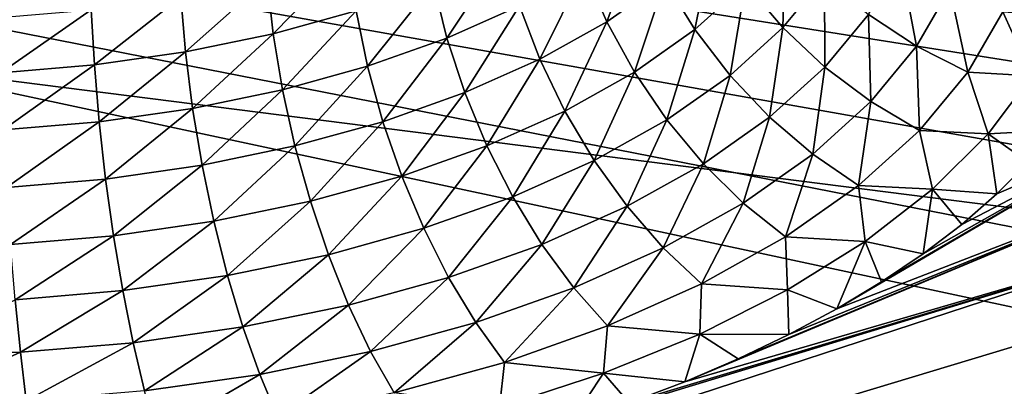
# Model space of a CAD drawing. Header units: metres. Extents: x -109 to 109, y -78 to 121.
# Tile 994 of 1056: x 51.68 to 58.83, y -11.28 to -8.62. Entities that reach past the tile are written whole.
import ezdxf

# ---------------------------------------------------------------- set-up
doc = ezdxf.new("R2010")
doc.units = ezdxf.units.M
doc.layers.add('solid_508554_SW0001', color=7, linetype='CONTINUOUS')

msp = doc.modelspace()

# ---------------------------------------------------------------- linework, layer by layer
at = {"layer": 'solid_508554_SW0001'}
for points in [[(58.722435, 1.861496, -28.054703), (59.783779, 2.689857, -28.444147), (81.14859, -11.530108, -20.201883)], [(57.815121, 1.205033, -27.748676), (58.722435, 1.861496, -28.054703), (81.14859, -11.530108, -20.201883)], [(56.940334, 0.613612, -27.475229), (57.815121, 1.205033, -27.748676), (81.14859, -11.530108, -20.201883)], [(55.729958, -0.142934, -27.129026), (56.940334, 0.613612, -27.475229), (81.14859, -11.530108, -20.201883)], [(55.071178, -0.526591, -26.955231), (55.729958, -0.142934, -27.129026), (81.14859, -11.530108, -20.201883)], [(53.52663, -1.3544, -26.585077), (55.071178, -0.526591, -26.955231), (81.14859, -11.530108, -20.201883)], [(53.110744, -1.560997, -26.493895), (53.52663, -1.3544, -26.585077), (81.14859, -11.530108, -20.201883)], [(51.244095, -2.409353, -26.125713), (53.110744, -1.560997, -26.493895), (81.14859, -11.530108, -20.201883)], [(51.088249, -2.474628, -26.097864), (51.244095, -2.409353, -26.125713), (81.14859, -11.530108, -20.201883)], [(49.041775, -3.246512, -25.776564), (51.088249, -2.474628, -26.097864), (81.14859, -11.530108, -20.201883)], [(47.672459, -3.692732, -25.598148), (49.041775, -3.246512, -25.776564), (81.14859, -11.530108, -20.201883)], [(47.181728, -3.838587, -25.541527), (47.672459, -3.692732, -25.598148), (81.14859, -11.530108, -20.201883)], [(26.709761, -3.814027, 19.593912), (64.215424, -9.070119, 10.490092), (64.738739, -8.46037, 11.54621)], [(26.709761, -3.814027, 19.593912), (63.818172, -9.703198, 9.393568), (64.215424, -9.070119, 10.490092)], [(26.709761, -3.814027, 19.593912), (63.55106, -10.35311, 8.267887), (63.818172, -9.703198, 9.393568)], [(26.709761, -3.814027, 19.593912), (63.416817, -11.013191, 7.124592), (63.55106, -10.35311, 8.267887)], [(26.709761, -3.814027, 19.593912), (63.416817, -11.676674, 5.975408), (63.416817, -11.013191, 7.124592)], [(26.709761, -3.814027, 19.593912), (43.110828, -18.533325, -5.900661), (63.416817, -11.676674, 5.975408)], [(46.275829, -4.088829, -25.446898), (47.181728, -3.838587, -25.541527), (81.14859, -11.530108, -20.201883)], [(45.302071, -4.330814, -25.359234), (46.275829, -4.088829, -25.446898), (81.14859, -11.530108, -20.201883)], [(44.865479, -4.430293, -25.324623), (45.302071, -4.330814, -25.359234), (81.14859, -11.530108, -20.201883)], [(44.865479, -4.430293, -25.324623), (81.14859, -11.530108, -20.201883), (43.45417, -4.713041, -25.232952)], [(81.14859, -11.530108, -20.201883), (43.466999, -12.188044, -21.341459), (43.45417, -4.713041, -25.232952)], [(81.136711, -7.353207, -19.047707), (43.359283, -8.012815, -20.190182), (80.913338, -12.784966, -15.662599)], [(55.945686, -8.634362, 2.195875), (55.782154, -8.254783, 2.127285), (56.190746, -7.966807, 2.626073)], [(56.367863, -8.336814, 2.711243), (55.945686, -8.634362, 2.195875), (56.190746, -7.966807, 2.626073)], [(80.913338, -12.784966, -15.662599), (43.359283, -8.012815, -20.190182), (43.351486, -13.440811, -16.798553)], [(56.586079, -8.691428, 2.757718), (56.367863, -8.336814, 2.711243), (56.720623, -8.017462, 3.264376)], [(56.952816, -8.359422, 3.332769), (56.586079, -8.691428, 2.757718), (56.720623, -8.017462, 3.264376)], [(57.224216, -8.676936, 3.365262), (56.952816, -8.359422, 3.332769), (57.242962, -8.009003, 3.939713)], [(57.527283, -8.310911, 3.999236), (57.224216, -8.676936, 3.365262), (57.242962, -8.009003, 3.939713)], [(54.78508, -8.753316, 1.263799), (54.687492, -8.355564, 1.17549), (55.200981, -8.126177, 1.5728)], [(55.311672, -8.518076, 1.671247), (54.78508, -8.753316, 1.263799), (55.200981, -8.126177, 1.5728)], [(53.523079, -8.721235, 0.542128), (53.479336, -8.32363, 0.417527), (54.072216, -8.159906, 0.701105)], [(54.125866, -8.554776, 0.830444), (53.523079, -8.721235, 0.542128), (54.072216, -8.159906, 0.701105)], [(58.196259, -8.811711, 4.018297), (57.847126, -8.580232, 4.025602), (58.076752, -8.181329, 4.716522)], [(58.437351, -8.392887, 4.743722), (58.196259, -8.811711, 4.018297), (58.076752, -8.181329, 4.716522)], [(55.459564, -8.906408, 1.724677), (55.311672, -8.518076, 1.671247), (55.782154, -8.254783, 2.127285)], [(55.945686, -8.634362, 2.195875), (55.459564, -8.906408, 1.724677), (55.782154, -8.254783, 2.127285)], [(52.886848, -8.852935, 0.314018), (52.853558, -8.453165, 0.193165), (53.479336, -8.32363, 0.417527)], [(53.523079, -8.721235, 0.542128), (52.886848, -8.852935, 0.314018), (53.479336, -8.32363, 0.417527)], [(54.209129, -8.95761, 0.909951), (54.125866, -8.554776, 0.830444), (54.687492, -8.355564, 1.17549)], [(54.78508, -8.753316, 1.263799), (54.209129, -8.95761, 0.909951), (54.687492, -8.355564, 1.17549)], [(56.147171, -9.00077, 2.221923), (55.945686, -8.634362, 2.195875), (56.367863, -8.336814, 2.711243)], [(56.586079, -8.691428, 2.757718), (56.147171, -9.00077, 2.221923), (56.367863, -8.336814, 2.711243)], [(56.841137, -9.023734, 2.764591), (56.586079, -8.691428, 2.757718), (56.952816, -8.359422, 3.332769)], [(57.224216, -8.676936, 3.365262), (56.841137, -9.023734, 2.764591), (56.952816, -8.359422, 3.332769)], [(57.529522, -8.963813, 3.36122), (57.224216, -8.676936, 3.365262), (57.527283, -8.310911, 3.999236)], [(57.847126, -8.580232, 4.025602), (57.529522, -8.963813, 3.36122), (57.527283, -8.310911, 3.999236)], [(58.437351, -8.392887, 4.743722), (58.567871, -9.000835, 3.977464), (58.196259, -8.811711, 4.018297)], [(58.437351, -8.392887, 4.743722), (58.821167, -8.560807, 4.739615), (58.567871, -9.000835, 3.977464)], [(52.225143, -8.948157, 0.149087), (52.202717, -8.546824, 0.030943), (52.853558, -8.453165, 0.193165)], [(52.886848, -8.852935, 0.314018), (52.225143, -8.948157, 0.149087), (52.853558, -8.453165, 0.193165)], [(51.546165, -9.005779, 0.049283), (51.534885, -8.6035, -0.067223), (52.202717, -8.546824, 0.030943)], [(52.225143, -8.948157, 0.149087), (51.546165, -9.005779, 0.049283), (52.202717, -8.546824, 0.030943)], [(53.590965, -9.128316, 0.614281), (53.523079, -8.721235, 0.542128), (54.125866, -8.554776, 0.830444)], [(54.209129, -8.95761, 0.909951), (53.590965, -9.128316, 0.614281), (54.125866, -8.554776, 0.830444)], [(54.915466, -9.149468, 1.303684), (54.78508, -8.753316, 1.263799), (55.311672, -8.518076, 1.671247)], [(55.459564, -8.906408, 1.724677), (54.915466, -9.149468, 1.303684), (55.311672, -8.518076, 1.671247)], [(57.862789, -9.214456, 3.320723), (57.529522, -8.963813, 3.36122), (57.847126, -8.580232, 4.025602)], [(58.196259, -8.811711, 4.018297), (57.862789, -9.214456, 3.320723), (57.847126, -8.580232, 4.025602)], [(58.567871, -9.000835, 3.977464), (58.821167, -8.560807, 4.739615), (59.03326, -9.026144, 4.107885)], [(58.821167, -8.560807, 4.739615), (59.260658, -8.589557, 4.864075), (59.03326, -9.026144, 4.107885)], [(55.641777, -9.2836, 1.732046), (55.459564, -8.906408, 1.724677), (55.945686, -8.634362, 2.195875)], [(56.147171, -9.00077, 2.221923), (55.641777, -9.2836, 1.732046), (55.945686, -8.634362, 2.195875)], [(52.938511, -9.263373, 0.380355), (52.886848, -8.852935, 0.314018), (53.523079, -8.721235, 0.542128)], [(53.590965, -9.128316, 0.614281), (52.938511, -9.263373, 0.380355), (53.523079, -8.721235, 0.542128)], [(56.382671, -9.34686, 2.204921), (56.147171, -9.00077, 2.221923), (56.586079, -8.691428, 2.757718)], [(56.841137, -9.023734, 2.764591), (56.382671, -9.34686, 2.204921), (56.586079, -8.691428, 2.757718)], [(57.128063, -9.32725, 2.73173), (56.841137, -9.023734, 2.764591), (57.224216, -8.676936, 3.365262)], [(57.529522, -8.963813, 3.36122), (57.128063, -9.32725, 2.73173), (57.224216, -8.676936, 3.365262)], [(54.320374, -9.360554, 0.938074), (54.209129, -8.95761, 0.909951), (54.78508, -8.753316, 1.263799)], [(54.915466, -9.149468, 1.303684), (54.320374, -9.360554, 0.938074), (54.78508, -8.753316, 1.263799)], [(52.259945, -9.361023, 0.211221), (52.225143, -8.948157, 0.149087), (52.886848, -8.852935, 0.314018)], [(52.938511, -9.263373, 0.380355), (52.259945, -9.361023, 0.211221), (52.886848, -8.852935, 0.314018)], [(58.196259, -8.811711, 4.018297), (58.21751, -9.423977, 3.24456), (57.862789, -9.214456, 3.320723)], [(58.196259, -8.811711, 4.018297), (58.567871, -9.000835, 3.977464), (58.21751, -9.423977, 3.24456)], [(55.076111, -9.536295, 1.294365), (54.915466, -9.149468, 1.303684), (55.459564, -8.906408, 1.724677)], [(55.641777, -9.2836, 1.732046), (55.076111, -9.536295, 1.294365), (55.459564, -8.906408, 1.724677)], [(51.563671, -9.420113, 0.108874), (51.546165, -9.005779, 0.049283), (52.225143, -8.948157, 0.149087)], [(52.259945, -9.361023, 0.211221), (51.563671, -9.420113, 0.108874), (52.225143, -8.948157, 0.149087)], [(53.681667, -9.536932, 0.632578), (53.590965, -9.128316, 0.614281), (54.209129, -8.95761, 0.909951)], [(54.320374, -9.360554, 0.938074), (53.681667, -9.536932, 0.632578), (54.209129, -8.95761, 0.909951)], [(55.854755, -9.642295, 1.693212), (55.641777, -9.2836, 1.732046), (56.147171, -9.00077, 2.221923)], [(56.382671, -9.34686, 2.204921), (55.854755, -9.642295, 1.693212), (56.147171, -9.00077, 2.221923)], [(57.441265, -9.596055, 2.659774), (57.128063, -9.32725, 2.73173), (57.529522, -8.963813, 3.36122)], [(57.862789, -9.214456, 3.320723), (57.441265, -9.596055, 2.659774), (57.529522, -8.963813, 3.36122)], [(58.21751, -9.423977, 3.24456), (58.567871, -9.000835, 3.977464), (58.715275, -9.448419, 3.376483)], [(58.567871, -9.000835, 3.977464), (59.03326, -9.026144, 4.107885), (58.715275, -9.448419, 3.376483)], [(56.647598, -9.665882, 2.1452), (56.382671, -9.34686, 2.204921), (56.841137, -9.023734, 2.764591)], [(57.128063, -9.32725, 2.73173), (56.647598, -9.665882, 2.1452), (56.841137, -9.023734, 2.764591)], [(59.210426, -9.422782, 3.479263), (58.715275, -9.448419, 3.376483), (59.03326, -9.026144, 4.107885)], [(53.007542, -9.676476, 0.390881), (52.938511, -9.263373, 0.380355), (53.590965, -9.128316, 0.614281)], [(53.681667, -9.536932, 0.632578), (53.007542, -9.676476, 0.390881), (53.590965, -9.128316, 0.614281)], [(54.457428, -9.755747, 0.914264), (54.320374, -9.360554, 0.938074), (54.915466, -9.149468, 1.303684)], [(55.076111, -9.536295, 1.294365), (54.457428, -9.755747, 0.914264), (54.915466, -9.149468, 1.303684)], [(57.862789, -9.214456, 3.320723), (57.774632, -9.824908, 2.550127), (57.441265, -9.596055, 2.659774)], [(57.862789, -9.214456, 3.320723), (58.21751, -9.423977, 3.24456), (57.774632, -9.824908, 2.550127)], [(52.306438, -9.777368, 0.216131), (52.259945, -9.361023, 0.211221), (52.938511, -9.263373, 0.380355)], [(53.007542, -9.676476, 0.390881), (52.306438, -9.777368, 0.216131), (52.938511, -9.263373, 0.380355)], [(55.263882, -9.906252, 1.236025), (55.076111, -9.536295, 1.294365), (55.641777, -9.2836, 1.732046)], [(55.854755, -9.642295, 1.693212), (55.263882, -9.906252, 1.236025), (55.641777, -9.2836, 1.732046)], [(51.587059, -9.838419, 0.110388), (51.563671, -9.420113, 0.108874), (52.259945, -9.361023, 0.211221)], [(52.306438, -9.777368, 0.216131), (51.587059, -9.838419, 0.110388), (52.259945, -9.361023, 0.211221)], [(53.793415, -9.939115, 0.596663), (53.681667, -9.536932, 0.632578), (54.320374, -9.360554, 0.938074)], [(54.457428, -9.755747, 0.914264), (53.793415, -9.939115, 0.596663), (54.320374, -9.360554, 0.938074)], [(56.094341, -9.975496, 1.608932), (55.854755, -9.642295, 1.693212), (56.382671, -9.34686, 2.204921)], [(56.647598, -9.665882, 2.1452), (56.094341, -9.975496, 1.608932), (56.382671, -9.34686, 2.204921)], [(56.936783, -9.951614, 2.043926), (56.647598, -9.665882, 2.1452), (57.128063, -9.32725, 2.73173)], [(57.441265, -9.596055, 2.659774), (56.936783, -9.951614, 2.043926), (57.128063, -9.32725, 2.73173)], [(57.774632, -9.824908, 2.550127), (58.21751, -9.423977, 3.24456), (58.310333, -9.851735, 2.677918)], [(58.21751, -9.423977, 3.24456), (58.715275, -9.448419, 3.376483), (58.310333, -9.851735, 2.677918)], [(59.210426, -9.422782, 3.479263), (59.007755, -9.656816, 3.073904), (58.715275, -9.448419, 3.376483)], [(59.746861, -9.470308, 3.396945), (57.615932, -10.721638, 1.229579), (57.941296, -10.52551, 1.569283)], [(59.847347, -9.855518, 2.729742), (57.615932, -10.721638, 1.229579), (59.746861, -9.470308, 3.396945)], [(59.746861, -9.470308, 3.396945), (57.941296, -10.52551, 1.569283), (58.244205, -10.320313, 1.924693)], [(59.746861, -9.470308, 3.396945), (58.244205, -10.320313, 1.924693), (58.523701, -10.106575, 2.294898)], [(58.778557, -9.885085, 2.67853), (58.310333, -9.851735, 2.677918), (58.715275, -9.448419, 3.376483)], [(59.746861, -9.470308, 3.396945), (58.523701, -10.106575, 2.294898), (58.778557, -9.885085, 2.67853)], [(59.007755, -9.656816, 3.073904), (58.778557, -9.885085, 2.67853), (58.715275, -9.448419, 3.376483)], [(59.746861, -9.470308, 3.396945), (58.778557, -9.885085, 2.67853), (59.007755, -9.656816, 3.073904)], [(53.092587, -10.084186, 0.345392), (53.007542, -9.676476, 0.390881), (53.681667, -9.536932, 0.632578)], [(53.793415, -9.939115, 0.596663), (53.092587, -10.084186, 0.345392), (53.681667, -9.536932, 0.632578)], [(54.61763, -10.135483, 0.838986), (54.457428, -9.755747, 0.914264), (55.076111, -9.536295, 1.294365)], [(55.263882, -9.906252, 1.236025), (54.61763, -10.135483, 0.838986), (55.076111, -9.536295, 1.294365)], [(55.475109, -10.252123, 1.129802), (55.263882, -9.906252, 1.236025), (55.854755, -9.642295, 1.693212)], [(56.094341, -9.975496, 1.608932), (55.475109, -10.252123, 1.129802), (55.854755, -9.642295, 1.693212)], [(57.441265, -9.596055, 2.659774), (57.244587, -10.198484, 1.903074), (56.936783, -9.951614, 2.043926)], [(57.441265, -9.596055, 2.659774), (57.774632, -9.824908, 2.550127), (57.244587, -10.198484, 1.903074)], [(52.363728, -10.189072, 0.163723), (52.306438, -9.777368, 0.216131), (53.007542, -9.676476, 0.390881)], [(53.092587, -10.084186, 0.345392), (52.363728, -10.189072, 0.163723), (53.007542, -9.676476, 0.390881)], [(56.355869, -10.276708, 1.480849), (56.094341, -9.975496, 1.608932), (56.647598, -9.665882, 2.1452)], [(56.936783, -9.951614, 2.043926), (56.355869, -10.276708, 1.480849), (56.647598, -9.665882, 2.1452)], [(51.615879, -10.25254, 0.053794), (51.587059, -9.838419, 0.110388), (52.306438, -9.777368, 0.216131)], [(52.363728, -10.189072, 0.163723), (51.615879, -10.25254, 0.053794), (52.306438, -9.777368, 0.216131)], [(53.924034, -10.327019, 0.507235), (53.793415, -9.939115, 0.596663), (54.457428, -9.755747, 0.914264)], [(54.61763, -10.135483, 0.838986), (53.924034, -10.327019, 0.507235), (54.457428, -9.755747, 0.914264)], [(59.847347, -9.855518, 2.729742), (56.513809, -11.25051, 0.313545), (56.901196, -11.084663, 0.600801)], [(59.983292, -10.238121, 2.067054), (56.513809, -11.25051, 0.313545), (59.847347, -9.855518, 2.729742)], [(59.847347, -9.855518, 2.729742), (56.901196, -11.084663, 0.600801), (57.268951, -10.908194, 0.906454)], [(57.244587, -10.198484, 1.903074), (57.774632, -9.824908, 2.550127), (57.822754, -10.231531, 2.020093)], [(59.847347, -9.855518, 2.729742), (57.268951, -10.908194, 0.906454), (57.615932, -10.721638, 1.229579)], [(57.774632, -9.824908, 2.550127), (58.310333, -9.851735, 2.677918), (57.822754, -10.231531, 2.020093)], [(58.244205, -10.320313, 1.924693), (57.822754, -10.231531, 2.020093), (58.310333, -9.851735, 2.677918)], [(58.523701, -10.106575, 2.294898), (58.244205, -10.320313, 1.924693), (58.310333, -9.851735, 2.677918)], [(58.778557, -9.885085, 2.67853), (58.523701, -10.106575, 2.294898), (58.310333, -9.851735, 2.677918)], [(54.797844, -10.492354, 0.713709), (54.61763, -10.135483, 0.838986), (55.263882, -9.906252, 1.236025)], [(55.475109, -10.252123, 1.129802), (54.797844, -10.492354, 0.713709), (55.263882, -9.906252, 1.236025)], [(53.19199, -10.478551, 0.244774), (53.092587, -10.084186, 0.345392), (53.793415, -9.939115, 0.596663)], [(53.924034, -10.327019, 0.507235), (53.19199, -10.478551, 0.244774), (53.793415, -9.939115, 0.596663)], [(55.705681, -10.567162, 0.977767), (55.475109, -10.252123, 1.129802), (56.094341, -9.975496, 1.608932)], [(56.355869, -10.276708, 1.480849), (55.705681, -10.567162, 0.977767), (56.094341, -9.975496, 1.608932)], [(56.936783, -9.951614, 2.043926), (56.634235, -10.540052, 1.311462), (56.355869, -10.276708, 1.480849)], [(56.936783, -9.951614, 2.043926), (57.244587, -10.198484, 1.903074), (56.634235, -10.540052, 1.311462)], [(52.430683, -10.588106, 0.055018), (52.363728, -10.189072, 0.163723), (53.092587, -10.084186, 0.345392)], [(53.19199, -10.478551, 0.244774), (52.430683, -10.588106, 0.055018), (53.092587, -10.084186, 0.345392)], [(54.070969, -10.69308, 0.366041), (53.924034, -10.327019, 0.507235), (54.61763, -10.135483, 0.838986)], [(54.797844, -10.492354, 0.713709), (54.070969, -10.69308, 0.366041), (54.61763, -10.135483, 0.838986)], [(51.649563, -10.654398, -0.059802), (51.615879, -10.25254, 0.053794), (52.363728, -10.189072, 0.163723)], [(52.430683, -10.588106, 0.055018), (51.649563, -10.654398, -0.059802), (52.363728, -10.189072, 0.163723)], [(56.634235, -10.540052, 1.311462), (57.244587, -10.198484, 1.903074), (57.258015, -10.583612, 1.410269)], [(57.244587, -10.198484, 1.903074), (57.822754, -10.231531, 2.020093), (57.258015, -10.583612, 1.410269)], [(59.983292, -10.238121, 2.067054), (43.110828, -15.762044, -7.50066), (55.685844, -11.548014, -0.201746)], [(60.154308, -10.61705, 1.41073), (43.110828, -15.762044, -7.50066), (59.983292, -10.238121, 2.067054)], [(54.99456, -10.819402, 0.540875), (54.797844, -10.492354, 0.713709), (55.475109, -10.252123, 1.129802)], [(55.705681, -10.567162, 0.977767), (54.99456, -10.819402, 0.540875), (55.475109, -10.252123, 1.129802)], [(59.983292, -10.238121, 2.067054), (55.685844, -11.548014, -0.201746), (56.108212, -11.405151, 0.045699)], [(56.355869, -10.276708, 1.480849), (55.951096, -10.845226, 0.782885), (55.705681, -10.567162, 0.977767)], [(56.355869, -10.276708, 1.480849), (56.634235, -10.540052, 1.311462), (55.951096, -10.845226, 0.782885)], [(59.983292, -10.238121, 2.067054), (56.108212, -11.405151, 0.045699), (56.513809, -11.25051, 0.313545)], [(57.615932, -10.721638, 1.229579), (57.258015, -10.583612, 1.410269), (57.822754, -10.231531, 2.020093)], [(57.941296, -10.52551, 1.569283), (57.615932, -10.721638, 1.229579), (57.822754, -10.231531, 2.020093)], [(58.244205, -10.320313, 1.924693), (57.941296, -10.52551, 1.569283), (57.822754, -10.231531, 2.020093)], [(53.303814, -10.85188, 0.090991), (53.19199, -10.478551, 0.244774), (53.924034, -10.327019, 0.507235)], [(54.070969, -10.69308, 0.366041), (53.303814, -10.85188, 0.090991), (53.924034, -10.327019, 0.507235)], [(52.506008, -10.966689, -0.107863), (52.430683, -10.588106, 0.055018), (53.19199, -10.478551, 0.244774)], [(53.303814, -10.85188, 0.090991), (52.506008, -10.966689, -0.107863), (53.19199, -10.478551, 0.244774)], [(54.231361, -11.030159, 0.175832), (54.070969, -10.69308, 0.366041), (54.797844, -10.492354, 0.713709)], [(54.99456, -10.819402, 0.540875), (54.231361, -11.030159, 0.175832), (54.797844, -10.492354, 0.713709)], [(55.705681, -10.567162, 0.977767), (55.203941, -11.110247, 0.323855), (54.99456, -10.819402, 0.540875)], [(55.705681, -10.567162, 0.977767), (55.951096, -10.845226, 0.782885), (55.203941, -11.110247, 0.323855)], [(55.951096, -10.845226, 0.782885), (56.634235, -10.540052, 1.311462), (56.622353, -10.904041, 0.855271)], [(56.634235, -10.540052, 1.311462), (57.258015, -10.583612, 1.410269), (56.622353, -10.904041, 0.855271)], [(60.360004, -10.991508, 0.762151), (43.110828, -15.762044, -7.50066), (60.154308, -10.61705, 1.41073)], [(51.687454, -11.036158, -0.228186), (51.649563, -10.654398, -0.059802), (52.430683, -10.588106, 0.055018)], [(52.506008, -10.966689, -0.107863), (51.687454, -11.036158, -0.228186), (52.430683, -10.588106, 0.055018)], [(57.268951, -10.908194, 0.906454), (56.622353, -10.904041, 0.855271), (57.258015, -10.583612, 1.410269)], [(57.615932, -10.721638, 1.229579), (57.268951, -10.908194, 0.906454), (57.258015, -10.583612, 1.410269)], [(51.687454, -11.036158, -0.228186), (50.858467, -11.059367, -0.268436), (51.649563, -10.654398, -0.059802)], [(53.42588, -11.196893, -0.11296), (53.303814, -10.85188, 0.090991), (54.070969, -10.69308, 0.366041)], [(54.231361, -11.030159, 0.175832), (53.42588, -11.196893, -0.11296), (54.070969, -10.69308, 0.366041)], [(52.58823, -11.317435, -0.321744), (52.506008, -10.966689, -0.107863), (53.303814, -10.85188, 0.090991)], [(53.42588, -11.196893, -0.11296), (52.58823, -11.317435, -0.321744), (53.303814, -10.85188, 0.090991)], [(54.99456, -10.819402, 0.540875), (54.402081, -11.331682, -0.059681), (54.231361, -11.030159, 0.175832)], [(54.99456, -10.819402, 0.540875), (55.203941, -11.110247, 0.323855), (54.402081, -11.331682, -0.059681)], [(55.203941, -11.110247, 0.323855), (55.951096, -10.845226, 0.782885), (55.92281, -11.189267, 0.361245)], [(55.951096, -10.845226, 0.782885), (56.622353, -10.904041, 0.855271), (55.92281, -11.189267, 0.361245)], [(56.513809, -11.25051, 0.313545), (55.92281, -11.189267, 0.361245), (56.622353, -10.904041, 0.855271)], [(56.901196, -11.084663, 0.600801), (56.513809, -11.25051, 0.313545), (56.622353, -10.904041, 0.855271)], [(57.268951, -10.908194, 0.906454), (56.901196, -11.084663, 0.600801), (56.622353, -10.904041, 0.855271)], [(60.600002, -11.360839, 0.122449), (43.110828, -15.762044, -7.50066), (60.360004, -10.991508, 0.762151)], [(51.728813, -11.390371, -0.448074), (51.687454, -11.036158, -0.228186), (52.506008, -10.966689, -0.107863)], [(52.58823, -11.317435, -0.321744), (51.728813, -11.390371, -0.448074), (52.506008, -10.966689, -0.107863)], [(50.858467, -11.414741, -0.490325), (50.858467, -11.059367, -0.268436), (51.687454, -11.036158, -0.228186)], [(51.728813, -11.390371, -0.448074), (50.858467, -11.414741, -0.490325), (51.687454, -11.036158, -0.228186)], [(54.231361, -11.030159, 0.175832), (53.555801, -11.50686, -0.363099), (53.42588, -11.196893, -0.11296)], [(54.231361, -11.030159, 0.175832), (54.402081, -11.331682, -0.059681), (53.555801, -11.50686, -0.363099)], [(54.402081, -11.331682, -0.059681), (55.203941, -11.110247, 0.323855), (55.167213, -11.436142, -0.066355)], [(55.203941, -11.110247, 0.323855), (55.92281, -11.189267, 0.361245), (55.167213, -11.436142, -0.066355)], [(53.42588, -11.196893, -0.11296), (52.675747, -11.633505, -0.582453), (52.58823, -11.317435, -0.321744)], [(53.42588, -11.196893, -0.11296), (53.555801, -11.50686, -0.363099), (52.675747, -11.633505, -0.582453)], [(55.685844, -11.548014, -0.201746), (55.167213, -11.436142, -0.066355), (55.92281, -11.189267, 0.361245)], [(56.108212, -11.405151, 0.045699), (55.685844, -11.548014, -0.201746), (55.92281, -11.189267, 0.361245)], [(56.513809, -11.25051, 0.313545), (56.108212, -11.405151, 0.045699), (55.92281, -11.189267, 0.361245)]]:
    msp.add_3dface(points, dxfattribs=at)

doc.saveas('drawing.dxf')
